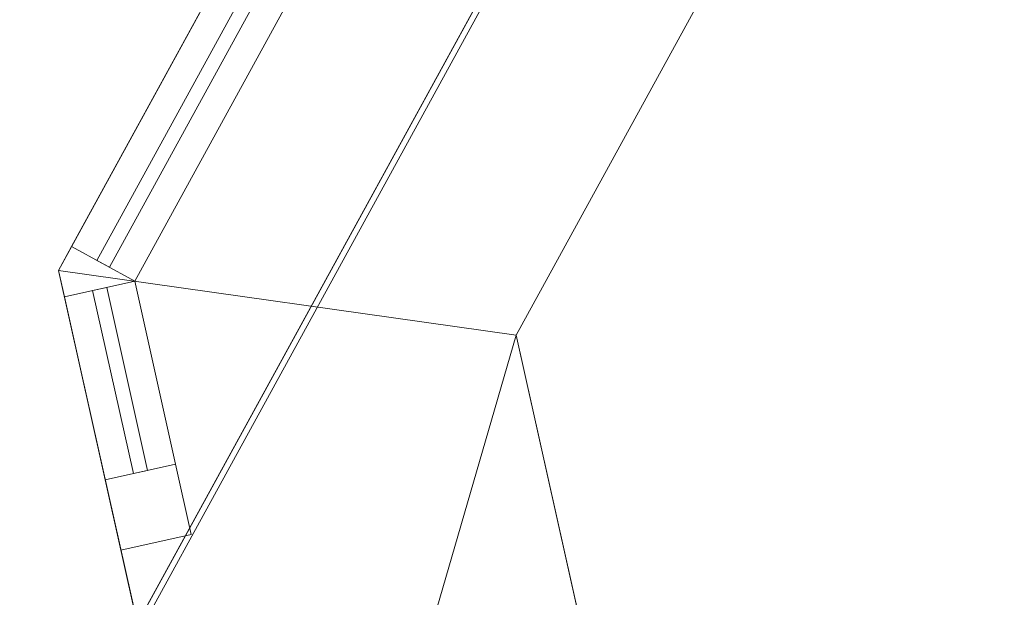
# Model space of a CAD drawing. Header units: millimetres. Extents: x -430348 to -225823, y -86243 to 5084.
# Tile 361 of 656: x -425225 to -424542, y -856 to -455. Entities that reach past the tile are written whole.
import ezdxf

# ---------------------------------------------------------------- set-up
doc = ezdxf.new("R2010")
doc.units = ezdxf.units.MM
for name, color, linetype, lineweight in [('A-GLAZ-CURT', 52, 'Continuous', 9), ('A-GLAZ-CWMG', 51, 'Continuous', 9), ('A-ROOF', 132, 'Continuous', 9), ('A-WALL', 113, 'Continuous', 9)]:
    doc.layers.add(name, color=color, linetype=linetype, lineweight=lineweight)

# ---------------------------------------------------------------- blocks, each defined once
blk = doc.blocks.new('System Panel - Glazed-504955-_3D_ Copy 1')
at = {"layer": 'A-GLAZ-CURT', "transparency": 33554471}
mesh = blk.add_polyface(dxfattribs=at)
corners = [(-312.6, 5), (-312.6, 5, 815), (312.6, 5, 815), (312.6, 5)]
mesh.append_faces([[corners[k] for k in face] for face in [(1, 2, 3, 0)]])
mesh = blk.add_polyface(dxfattribs=at)
corners = [(312.6, -5), (-312.6, -5), (-312.6, 5), (312.6, 5)]
mesh.append_faces([[corners[k] for k in face] for face in [(0, 1, 2, 3)]])
mesh = blk.add_polyface(dxfattribs=at)
corners = [(-312.6, -5, 815), (312.6, -5, 815), (312.6, 5, 815), (-312.6, 5, 815)]
mesh.append_faces([[corners[k] for k in face] for face in [(0, 1, 2, 3)]])
mesh = blk.add_polyface(dxfattribs=at)
corners = [(-312.6, -5), (-312.6, -5, 815), (-312.6, 5, 815), (-312.6, 5)]
mesh.append_faces([[corners[k] for k in face] for face in [(0, 1, 2, 3)]])
mesh = blk.add_polyface(dxfattribs=at)
corners = [(-312.6, -5), (312.6, -5), (312.6, -5, 815), (-312.6, -5, 815)]
mesh.append_faces([[corners[k] for k in face] for face in [(2, 3, 0, 1)]])
blk = doc.blocks.new('Quad Corner Mullion - Quad Mullion 1-504956-_3D_ Copy 1')
at = {"layer": 'A-GLAZ-CWMG'}
mesh = blk.add_polyface(dxfattribs=at)
corners = [(23.57, -12.57), (-9.42, 25), (-9.42, -25), (9.42, -25)]
mesh.append_faces([[corners[k] for k in face] for face in [(2, 3, 0, 1)]])
mesh = blk.add_polyface(dxfattribs=at)
corners = [(-9.42, 25), (23.57, -12.57), (23.57, -12.57, -450), (-9.42, 25, -450)]
mesh.append_faces([[corners[k] for k in face] for face in [(3, 0, 1, 2)]])
mesh = blk.add_polyface(dxfattribs=at)
corners = [(-9.42, -25), (-9.42, 25), (-9.42, 25, -450), (-9.42, -25, -450)]
mesh.append_faces([[corners[k] for k in face] for face in [(3, 0, 1, 2)]])
mesh = blk.add_polyface(dxfattribs=at)
corners = [(23.57, -12.57), (9.42, -25), (9.42, -25, -450), (23.57, -12.57, -450)]
mesh.append_faces([[corners[k] for k in face] for face in [(3, 0, 1, 2)]])
mesh = blk.add_polyface(dxfattribs=at)
corners = [(9.42, -25), (-9.42, -25), (-9.42, -25, -450), (9.42, -25, -450)]
mesh.append_faces([[corners[k] for k in face] for face in [(3, 0, 1, 2)]])
blk = doc.blocks.new('Rectangular Mullion - 50mm x 50mm-504948-_3D_ Copy 1')
at = {"layer": 'A-GLAZ-CWMG'}
mesh = blk.add_polyface(dxfattribs=at)
corners = [(0, 25), (-50, 25), (-50, -25), (0, -25)]
mesh.append_faces([[corners[k] for k in face] for face in [(3, 0, 1, 2)]])
mesh = blk.add_polyface(dxfattribs=at)
corners = [(-50, 25), (0, 25), (0, 25, -625.2), (-50, 25, -625.2)]
mesh.append_faces([[corners[k] for k in face] for face in [(0, 1, 2, 3)]])
mesh = blk.add_polyface(dxfattribs=at)
corners = [(-50, -25), (-50, 25), (-50, 25, -625.2), (-50, -25, -625.2)]
mesh.append_faces([[corners[k] for k in face] for face in [(0, 1, 2, 3)]])
mesh = blk.add_polyface(dxfattribs=at)
corners = [(0, 25), (0, -25), (0, -25, -625.2), (0, 25, -625.2)]
mesh.append_faces([[corners[k] for k in face] for face in [(0, 1, 2, 3)]])
mesh = blk.add_polyface(dxfattribs=at)
corners = [(0, -25), (-50, -25), (-50, -25, -625.2), (0, -25, -625.2)]
mesh.append_faces([[corners[k] for k in face] for face in [(0, 1, 2, 3)]])
blk = doc.blocks.new('System Panel - Glazed-623163-_3D_ Copy 1')
at = {"layer": 'A-GLAZ-CURT', "transparency": 33554471}
mesh = blk.add_polyface(dxfattribs=at)
corners = [(-65.02, 5), (-65.02, 5, 815), (65.02, 5, 815), (65.02, 5)]
mesh.append_faces([[corners[k] for k in face] for face in [(2, 3, 0, 1)]])
mesh = blk.add_polyface(dxfattribs=at)
corners = [(65.02, -5), (-65.02, -5), (-65.02, 5), (65.02, 5)]
mesh.append_faces([[corners[k] for k in face] for face in [(3, 0, 1, 2)]])
mesh = blk.add_polyface(dxfattribs=at)
corners = [(-65.02, -5, 815), (65.02, -5, 815), (65.02, 5, 815), (-65.02, 5, 815)]
mesh.append_faces([[corners[k] for k in face] for face in [(3, 0, 1, 2)]])
mesh = blk.add_polyface(dxfattribs=at)
corners = [(-65.02, -5), (-65.02, -5, 815), (-65.02, 5, 815), (-65.02, 5)]
mesh.append_faces([[corners[k] for k in face] for face in [(0, 1, 2, 3)]])
mesh = blk.add_polyface(dxfattribs=at)
corners = [(65.02, -5, 815), (65.02, -5), (65.02, 5), (65.02, 5, 815)]
mesh.append_faces([[corners[k] for k in face] for face in [(0, 1, 2, 3)]])
mesh = blk.add_polyface(dxfattribs=at)
corners = [(-65.02, -5), (65.02, -5), (65.02, -5, 815), (-65.02, -5, 815)]
mesh.append_faces([[corners[k] for k in face] for face in [(2, 3, 0, 1)]])
blk = doc.blocks.new('Rectangular Mullion - 50mm x 50mm-504961-_3D_ Copy 1')
at = {"layer": 'A-GLAZ-CWMG'}
mesh = blk.add_polyface(dxfattribs=at)
corners = [(0, 25), (-50, 25), (-50, -25), (0, -25)]
mesh.append_faces([[corners[k] for k in face] for face in [(2, 3, 0, 1)]])
mesh = blk.add_polyface(dxfattribs=at)
corners = [(-50, 25), (0, 25), (0, 25, -450), (-50, 25, -450)]
mesh.append_faces([[corners[k] for k in face] for face in [(3, 0, 1, 2)]])
mesh = blk.add_polyface(dxfattribs=at)
corners = [(-50, -25), (-50, 25), (-50, 25, -450), (-50, -25, -450)]
mesh.append_faces([[corners[k] for k in face] for face in [(3, 0, 1, 2)]])
mesh = blk.add_polyface(dxfattribs=at)
corners = [(0, 25), (0, -25), (0, -25, -450), (0, 25, -450)]
mesh.append_faces([[corners[k] for k in face] for face in [(3, 0, 1, 2)]])
mesh = blk.add_polyface(dxfattribs=at)
corners = [(0, -25), (-50, -25), (-50, -25, -450), (0, -25, -450)]
mesh.append_faces([[corners[k] for k in face] for face in [(3, 0, 1, 2)]])
blk = doc.blocks.new('Rectangular Mullion - 50mm x 50mm-623177-_3D_ Copy 1')
at = {"layer": 'A-GLAZ-CWMG'}
mesh = blk.add_polyface(dxfattribs=at)
corners = [(0, 25), (-50, 25), (-50, -25), (0, -25)]
mesh.append_faces([[corners[k] for k in face] for face in [(2, 3, 0, 1)]])
mesh = blk.add_polyface(dxfattribs=at)
corners = [(0, 25, -130.04), (0, -25, -130.04), (-50, -25, -130.04), (-50, 25, -130.04)]
mesh.append_faces([[corners[k] for k in face] for face in [(0, 1, 2, 3)]])
mesh = blk.add_polyface(dxfattribs=at)
corners = [(-50, 25), (0, 25), (0, 25, -130.04), (-50, 25, -130.04)]
mesh.append_faces([[corners[k] for k in face] for face in [(3, 0, 1, 2)]])
mesh = blk.add_polyface(dxfattribs=at)
corners = [(-50, -25), (-50, 25), (-50, 25, -130.04), (-50, -25, -130.04)]
mesh.append_faces([[corners[k] for k in face] for face in [(0, 1, 2, 3)]])
mesh = blk.add_polyface(dxfattribs=at)
corners = [(0, 25), (0, -25), (0, -25, -130.04), (0, 25, -130.04)]
mesh.append_faces([[corners[k] for k in face] for face in [(0, 1, 2, 3)]])
mesh = blk.add_polyface(dxfattribs=at)
corners = [(0, -25), (-50, -25), (-50, -25, -130.04), (0, -25, -130.04)]
mesh.append_faces([[corners[k] for k in face] for face in [(3, 0, 1, 2)]])
blk = doc.blocks.new('Rectangular Mullion - 50mm x 50mm-623178-_3D_ Copy 1')
at = {"layer": 'A-GLAZ-CWMG'}
mesh = blk.add_polyface(dxfattribs=at)
corners = [(0, 25), (-50, 25), (-50, -25), (0, -25)]
mesh.append_faces([[corners[k] for k in face] for face in [(3, 0, 1, 2)]])
mesh = blk.add_polyface(dxfattribs=at)
corners = [(0, 25, -130.04), (0, -25, -130.04), (-50, -25, -130.04), (-50, 25, -130.04)]
mesh.append_faces([[corners[k] for k in face] for face in [(3, 0, 1, 2)]])
mesh = blk.add_polyface(dxfattribs=at)
corners = [(-50, 25), (0, 25), (0, 25, -130.04), (-50, 25, -130.04)]
mesh.append_faces([[corners[k] for k in face] for face in [(0, 1, 2, 3)]])
mesh = blk.add_polyface(dxfattribs=at)
corners = [(-50, -25), (-50, 25), (-50, 25, -130.04), (-50, -25, -130.04)]
mesh.append_faces([[corners[k] for k in face] for face in [(0, 1, 2, 3)]])
mesh = blk.add_polyface(dxfattribs=at)
corners = [(0, 25), (0, -25), (0, -25, -130.04), (0, 25, -130.04)]
mesh.append_faces([[corners[k] for k in face] for face in [(0, 1, 2, 3)]])
mesh = blk.add_polyface(dxfattribs=at)
corners = [(0, -25), (-50, -25), (-50, -25, -130.04), (0, -25, -130.04)]
mesh.append_faces([[corners[k] for k in face] for face in [(0, 1, 2, 3)]])
blk = doc.blocks.new('System Panel - Glazed-504963-_3D_ Copy 1')
at = {"layer": 'A-GLAZ-CURT', "transparency": 33554471}
mesh = blk.add_polyface(dxfattribs=at)
corners = [(-312.6, 5), (-312.6, 5, 375), (312.6, 5, 375), (312.6, 5)]
mesh.append_faces([[corners[k] for k in face] for face in [(1, 2, 3, 0)]])
mesh = blk.add_polyface(dxfattribs=at)
corners = [(312.6, -5), (-312.6, -5), (-312.6, 5), (312.6, 5)]
mesh.append_faces([[corners[k] for k in face] for face in [(0, 1, 2, 3)]])
mesh = blk.add_polyface(dxfattribs=at)
corners = [(-312.6, -5, 375), (312.6, -5, 375), (312.6, 5, 375), (-312.6, 5, 375)]
mesh.append_faces([[corners[k] for k in face] for face in [(0, 1, 2, 3)]])
mesh = blk.add_polyface(dxfattribs=at)
corners = [(-312.6, -5), (-312.6, -5, 375), (-312.6, 5, 375), (-312.6, 5)]
mesh.append_faces([[corners[k] for k in face] for face in [(0, 1, 2, 3)]])
mesh = blk.add_polyface(dxfattribs=at)
corners = [(-312.6, -5), (312.6, -5), (312.6, -5, 375), (-312.6, -5, 375)]
mesh.append_faces([[corners[k] for k in face] for face in [(2, 3, 0, 1)]])
blk = doc.blocks.new('Quad Corner Mullion - Quad Mullion 1-504964-_3D_ Copy 1')
at = {"layer": 'A-GLAZ-CWMG'}
mesh = blk.add_polyface(dxfattribs=at)
corners = [(23.57, -12.57, -890), (9.42, -25, -890), (-9.42, -25, -890), (-9.42, 25, -890)]
mesh.append_faces([[corners[k] for k in face] for face in [(3, 0, 1, 2)]])
mesh = blk.add_polyface(dxfattribs=at)
corners = [(-9.42, 25), (23.57, -12.57), (23.57, -12.57, -890), (-9.42, 25, -890)]
mesh.append_faces([[corners[k] for k in face] for face in [(0, 1, 2, 3)]])
mesh = blk.add_polyface(dxfattribs=at)
corners = [(-9.42, -25), (-9.42, 25), (-9.42, 25, -890), (-9.42, -25, -890)]
mesh.append_faces([[corners[k] for k in face] for face in [(0, 1, 2, 3)]])
mesh = blk.add_polyface(dxfattribs=at)
corners = [(23.57, -12.57), (9.42, -25), (9.42, -25, -890), (23.57, -12.57, -890)]
mesh.append_faces([[corners[k] for k in face] for face in [(3, 0, 1, 2)]])
mesh = blk.add_polyface(dxfattribs=at)
corners = [(9.42, -25), (-9.42, -25), (-9.42, -25, -890), (9.42, -25, -890)]
mesh.append_faces([[corners[k] for k in face] for face in [(3, 0, 1, 2)]])
blk = doc.blocks.new('System Panel - Glazed-623166-_3D_ Copy 1')
at = {"layer": 'A-GLAZ-CURT', "transparency": 33554471}
mesh = blk.add_polyface(dxfattribs=at)
corners = [(-65.02, 5), (-65.02, 5, 375), (65.02, 5, 375), (65.02, 5)]
mesh.append_faces([[corners[k] for k in face] for face in [(2, 3, 0, 1)]])
mesh = blk.add_polyface(dxfattribs=at)
corners = [(65.02, -5), (-65.02, -5), (-65.02, 5), (65.02, 5)]
mesh.append_faces([[corners[k] for k in face] for face in [(3, 0, 1, 2)]])
mesh = blk.add_polyface(dxfattribs=at)
corners = [(-65.02, -5, 375), (65.02, -5, 375), (65.02, 5, 375), (-65.02, 5, 375)]
mesh.append_faces([[corners[k] for k in face] for face in [(3, 0, 1, 2)]])
mesh = blk.add_polyface(dxfattribs=at)
corners = [(-65.02, -5), (-65.02, -5, 375), (-65.02, 5, 375), (-65.02, 5)]
mesh.append_faces([[corners[k] for k in face] for face in [(0, 1, 2, 3)]])
mesh = blk.add_polyface(dxfattribs=at)
corners = [(65.02, -5, 375), (65.02, -5), (65.02, 5), (65.02, 5, 375)]
mesh.append_faces([[corners[k] for k in face] for face in [(0, 1, 2, 3)]])
mesh = blk.add_polyface(dxfattribs=at)
corners = [(-65.02, -5), (65.02, -5), (65.02, -5, 375), (-65.02, -5, 375)]
mesh.append_faces([[corners[k] for k in face] for face in [(2, 3, 0, 1)]])
blk = doc.blocks.new('Rectangular Mullion - 50mm x 50mm-504967-_3D_ Copy 1')
at = {"layer": 'A-GLAZ-CWMG'}
mesh = blk.add_polyface(dxfattribs=at)
corners = [(0, 25, -890), (0, -25, -890), (-50, -25, -890), (-50, 25, -890)]
mesh.append_faces([[corners[k] for k in face] for face in [(0, 1, 2, 3)]])
mesh = blk.add_polyface(dxfattribs=at)
corners = [(-50, 25), (0, 25), (0, 25, -890), (-50, 25, -890)]
mesh.append_faces([[corners[k] for k in face] for face in [(0, 1, 2, 3)]])
mesh = blk.add_polyface(dxfattribs=at)
corners = [(-50, -25), (-50, 25), (-50, 25, -890), (-50, -25, -890)]
mesh.append_faces([[corners[k] for k in face] for face in [(0, 1, 2, 3)]])
mesh = blk.add_polyface(dxfattribs=at)
corners = [(0, 25), (0, -25), (0, -25, -890), (0, 25, -890)]
mesh.append_faces([[corners[k] for k in face] for face in [(0, 1, 2, 3)]])
mesh = blk.add_polyface(dxfattribs=at)
corners = [(0, -25), (-50, -25), (-50, -25, -890), (0, -25, -890)]
mesh.append_faces([[corners[k] for k in face] for face in [(0, 1, 2, 3)]])
blk = doc.blocks.new('Rectangular Mullion - 50mm x 50mm-623179-_3D_ Copy 1')
at = {"layer": 'A-GLAZ-CWMG'}
mesh = blk.add_polyface(dxfattribs=at)
corners = [(25, 25), (-25, 25), (-25, -25), (25, -25)]
mesh.append_faces([[corners[k] for k in face] for face in [(2, 3, 0, 1)]])
mesh = blk.add_polyface(dxfattribs=at)
corners = [(25, 25, -130.04), (25, -25, -130.04), (-25, -25, -130.04), (-25, 25, -130.04)]
mesh.append_faces([[corners[k] for k in face] for face in [(0, 1, 2, 3)]])
mesh = blk.add_polyface(dxfattribs=at)
corners = [(-25, 25), (25, 25), (25, 25, -130.04), (-25, 25, -130.04)]
mesh.append_faces([[corners[k] for k in face] for face in [(3, 0, 1, 2)]])
mesh = blk.add_polyface(dxfattribs=at)
corners = [(-25, -25), (-25, 25), (-25, 25, -130.04), (-25, -25, -130.04)]
mesh.append_faces([[corners[k] for k in face] for face in [(3, 0, 1, 2)]])
mesh = blk.add_polyface(dxfattribs=at)
corners = [(25, 25), (25, -25), (25, -25, -130.04), (25, 25, -130.04)]
mesh.append_faces([[corners[k] for k in face] for face in [(3, 0, 1, 2)]])
mesh = blk.add_polyface(dxfattribs=at)
corners = [(25, -25), (-25, -25), (-25, -25, -130.04), (25, -25, -130.04)]
mesh.append_faces([[corners[k] for k in face] for face in [(3, 0, 1, 2)]])
blk = doc.blocks.new('Rectangular Mullion - 50mm x 50mm-504949-_3D_ Copy 1')
at = {"layer": 'A-GLAZ-CWMG'}
mesh = blk.add_polyface(dxfattribs=at)
corners = [(25, 25, -625.2), (25, -25, -625.2), (-25, -25, -625.2), (-25, 25, -625.2)]
mesh.append_faces([[corners[k] for k in face] for face in [(0, 1, 2, 3)]])
mesh = blk.add_polyface(dxfattribs=at)
corners = [(-25, 25), (25, 25), (25, 25, -625.2), (-25, 25, -625.2)]
mesh.append_faces([[corners[k] for k in face] for face in [(3, 0, 1, 2)]])
mesh = blk.add_polyface(dxfattribs=at)
corners = [(-25, -25), (-25, 25), (-25, 25, -625.2), (-25, -25, -625.2)]
mesh.append_faces([[corners[k] for k in face] for face in [(3, 0, 1, 2)]])
mesh = blk.add_polyface(dxfattribs=at)
corners = [(25, 25), (25, -25), (25, -25, -625.2), (25, 25, -625.2)]
mesh.append_faces([[corners[k] for k in face] for face in [(3, 0, 1, 2)]])
mesh = blk.add_polyface(dxfattribs=at)
corners = [(25, -25), (-25, -25), (-25, -25, -625.2), (25, -25, -625.2)]
mesh.append_faces([[corners[k] for k in face] for face in [(3, 0, 1, 2)]])
blk = doc.blocks.new('Walls 134 - Walls 3-510334-_3D_ Copy 1')
at = {"layer": 'A-WALL'}
mesh = blk.add_polyface(dxfattribs=at)
corners = [(-424345.89, 1197.24, 63456.84), (-425636.83, -1158.98, 63456.84), (-424991.36, 19.13, 64550.87)]
mesh.append_faces([[corners[k] for k in face] for face in [(0, 1, 2)]])
mesh = blk.add_polyface(dxfattribs=at)
corners = [(-425636.83, -1158.98, 63456.84), (-424345.89, 1197.24, 63456.84), (-423218.54, 579.59, 63456.84), (-424509.49, -1776.64, 63456.84)]
mesh.append_faces([[corners[k] for k in face] for face in [(3, 0, 1, 2)]])
mesh = blk.add_polyface(dxfattribs=at)
corners = [(-424345.89, 1197.24, 63456.84), (-424991.36, 19.13, 64550.87), (-423864.02, -598.53, 64550.87), (-423218.54, 579.59, 63456.84)]
mesh.append_faces([[corners[k] for k in face] for face in [(0, 1, 2, 3)]])
mesh = blk.add_polyface(dxfattribs=at)
corners = [(-424991.36, 19.13, 64550.87), (-425636.83, -1158.98, 63456.84), (-424509.49, -1776.64, 63456.84), (-423864.02, -598.53, 64550.87)]
mesh.append_faces([[corners[k] for k in face] for face in [(0, 1, 2, 3)]])
blk = doc.blocks.new('Rectangular Mullion - 50mm x 50mm-504950-_3D_ Copy 1')
at = {"layer": 'A-GLAZ-CWMG'}
mesh = blk.add_polyface(dxfattribs=at)
corners = [(0, 25, -625.2), (0, -25, -625.2), (-50, -25, -625.2), (-50, 25, -625.2)]
mesh.append_faces([[corners[k] for k in face] for face in [(0, 1, 2, 3)]])
mesh = blk.add_polyface(dxfattribs=at)
corners = [(-50, 25), (0, 25), (0, 25, -625.2), (-50, 25, -625.2)]
mesh.append_faces([[corners[k] for k in face] for face in [(0, 1, 2, 3)]])
mesh = blk.add_polyface(dxfattribs=at)
corners = [(-50, -25), (-50, 25), (-50, 25, -625.2), (-50, -25, -625.2)]
mesh.append_faces([[corners[k] for k in face] for face in [(0, 1, 2, 3)]])
mesh = blk.add_polyface(dxfattribs=at)
corners = [(0, 25), (0, -25), (0, -25, -625.2), (0, 25, -625.2)]
mesh.append_faces([[corners[k] for k in face] for face in [(0, 1, 2, 3)]])
mesh = blk.add_polyface(dxfattribs=at)
corners = [(0, -25), (-50, -25), (-50, -25, -625.2), (0, -25, -625.2)]
mesh.append_faces([[corners[k] for k in face] for face in [(0, 1, 2, 3)]])

msp = doc.modelspace()

# ---------------------------------------------------------------- block references
at = {"layer": 'A-GLAZ-CURT', "transparency": 33554471}
for name, p, rotation in [('System Panel - Glazed-504955-_3D_ Copy 1', (-425017.02, -350.3, 61720.13), 61.28220923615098), ('System Panel - Glazed-504963-_3D_ Copy 1', (-425017.02, -350.3, 62585.13), 61.28220923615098), ('System Panel - Glazed-504955-_3D_ Copy 1', (-425017.02, -350.3, 59180.13), 61.28220923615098), ('System Panel - Glazed-504963-_3D_ Copy 1', (-425017.02, -350.3, 60045.13), 61.28220923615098), ('System Panel - Glazed-623163-_3D_ Copy 1', (-425155.56, -705.36, 61720.13), 102.5644184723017), ('System Panel - Glazed-623166-_3D_ Copy 1', (-425155.56, -705.36, 62585.13), 102.5644184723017), ('System Panel - Glazed-623163-_3D_ Copy 1', (-425155.56, -705.36, 59180.13), 102.5644184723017), ('System Panel - Glazed-623166-_3D_ Copy 1', (-425155.56, -705.36, 60045.13), 102.5644184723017)]:
    msp.add_blockref(name, p, dxfattribs=dict(at, rotation=rotation))
at = {"layer": 'A-GLAZ-CWMG', "extrusion": (-0.480496, -0.876997, 0), "rotation": 270}
for p in [(-372570.34, 61670.13, 204838.72), (-372570.34, 59130.13, 204838.72)]:
    msp.add_blockref('Rectangular Mullion - 50mm x 50mm-504948-_3D_ Copy 1', p, dxfattribs=at)
at = {"layer": 'A-GLAZ-CWMG', "extrusion": (0.480496, 0.876997, 0), "rotation": 90}
for name, p in [('Rectangular Mullion - 50mm x 50mm-504949-_3D_ Copy 1', (372570.34, 62560.13, -204213.52)), ('Rectangular Mullion - 50mm x 50mm-504949-_3D_ Copy 1', (372570.34, 60020.13, -204213.52)), ('Rectangular Mullion - 50mm x 50mm-504950-_3D_ Copy 1', (372570.34, 63010.13, -204213.52)), ('Rectangular Mullion - 50mm x 50mm-504950-_3D_ Copy 1', (372570.34, 60470.13, -204213.52))]:
    msp.add_blockref(name, p, dxfattribs=at)
at = {"layer": 'A-GLAZ-CWMG'}
for name, p, rotation in [('Quad Corner Mullion - Quad Mullion 1-504956-_3D_ Copy 1', (-425171.75, -632.7, 63010.13), 241.282209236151), ('Quad Corner Mullion - Quad Mullion 1-504964-_3D_ Copy 1', (-425171.75, -632.7, 62560.13), 241.282209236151), ('Quad Corner Mullion - Quad Mullion 1-504956-_3D_ Copy 1', (-425171.75, -632.7, 60470.13), 241.282209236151), ('Quad Corner Mullion - Quad Mullion 1-504964-_3D_ Copy 1', (-425171.75, -632.7, 60020.13), 241.282209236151), ('Rectangular Mullion - 50mm x 50mm-504961-_3D_ Copy 1', (-425130.54, -817.63, 63010.13), 282.5644184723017), ('Rectangular Mullion - 50mm x 50mm-504967-_3D_ Copy 1', (-425130.54, -817.63, 62560.13), 282.5644184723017), ('Rectangular Mullion - 50mm x 50mm-504961-_3D_ Copy 1', (-425130.54, -817.63, 60470.13), 282.5644184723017), ('Rectangular Mullion - 50mm x 50mm-504967-_3D_ Copy 1', (-425130.54, -817.63, 60020.13), 282.5644184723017)]:
    msp.add_blockref(name, p, dxfattribs=dict(at, rotation=rotation))
at = {"layer": 'A-GLAZ-CWMG', "extrusion": (-0.217537, 0.976052, 0), "rotation": 90}
for name, p in [('Rectangular Mullion - 50mm x 50mm-623177-_3D_ Copy 1', (415127.39, 63010.13, 91863.68)), ('Rectangular Mullion - 50mm x 50mm-623179-_3D_ Copy 1', (415127.39, 62560.13, 91863.68)), ('Rectangular Mullion - 50mm x 50mm-623177-_3D_ Copy 1', (415127.39, 60470.13, 91863.68)), ('Rectangular Mullion - 50mm x 50mm-623179-_3D_ Copy 1', (415127.39, 60020.13, 91863.68))]:
    msp.add_blockref(name, p, dxfattribs=at)
at = {"layer": 'A-GLAZ-CWMG', "extrusion": (0.217537, -0.976052, 0), "rotation": 270}
for p in [(-415127.39, 61670.13, -91733.64), (-415127.39, 59130.13, -91733.64)]:
    msp.add_blockref('Rectangular Mullion - 50mm x 50mm-623178-_3D_ Copy 1', p, dxfattribs=at)
at = {"layer": 'A-WALL'}
msp.add_blockref('Walls 134 - Walls 3-510334-_3D_ Copy 1', (0, 0), dxfattribs=at)

# ---------------------------------------------------------------- meshes
at = {"layer": 'A-ROOF'}
mesh = msp.add_polyface(dxfattribs=at)
corners = [(-421537.01, -1171.82, 65512.35), (-422847.94, 3316.4, 63282.25), (-423963.46, 1280.36, 63282.25), (-423983.77, 1243.29, 63282.25), (-425480.73, -1488.95, 63282.25), (-425501.05, -1526.03, 63282.25), (-425885.44, -2227.62, 63282.25), (-425905.75, -2264.7, 63282.25), (-427403.32, -4998.03, 63282.25), (-427423.03, -5034.01, 63282.25), (-428619, -7216.9, 63282.25), (-424004.58, -5675.62, 65512.35), (-423030.8, -3898.28, 65512.35), (-423506.94, -3612.19, 65137.96), (-423097.25, -2937.86, 65161.77), (-422641.43, -3187.6, 65512.35)]
mesh.append_faces([[corners[k] for k in face] for face in [(11, 8, 9, 10)]], dxfattribs={"vtx0": -1})
mesh.append_faces([[corners[k] for k in face] for face in [(14, 4, 5, 13)]], dxfattribs={"vtx0": -1, "vtx2": -1})
mesh.append_faces([[corners[k] for k in face] for face in [(0, 3, 4, 14), (13, 7, 8, 11)]], dxfattribs={"vtx0": -1, "vtx2": -1, "vtx3": -1})
mesh.append_faces([[corners[k] for k in face] for face in [(13, 5, 6, 7)]], dxfattribs={"vtx0": -1, "vtx3": -1})
mesh.append_faces([[corners[k] for k in face] for face in [(14, 15, 0), (11, 12, 13)]], dxfattribs={"vtx2": -1})
mesh.append_faces([[corners[k] for k in face] for face in [(0, 1, 2, 3)]], dxfattribs={"vtx3": -1})
mesh = msp.add_polyface(dxfattribs=at)
corners = [(-428619, -7216.9, 63282.25), (-427423.03, -5034.01, 63282.25), (-427403.32, -4998.03, 63282.25), (-425905.75, -2264.7, 63282.25), (-425885.44, -2227.62, 63282.25), (-425501.05, -1526.03, 63282.25), (-425480.73, -1488.95, 63282.25), (-423983.77, 1243.29, 63282.25), (-423963.46, 1280.36, 63282.25), (-422847.94, 3316.4, 63282.25), (-422847.94, 3316.4, 63164.33), (-428619, -7216.9, 63164.33)]
mesh.append_faces([[corners[k] for k in face] for face in [(1, 11, 0)]], dxfattribs={"vtx0": -1})
mesh.append_faces([[corners[k] for k in face] for face in [(10, 6, 7), (11, 3, 4, 10)]], dxfattribs={"vtx0": -1, "vtx2": -1})
mesh.append_faces([[corners[k] for k in face] for face in [(5, 6, 10, 4), (2, 3, 11, 1)]], dxfattribs={"vtx1": -1, "vtx2": -1})
mesh.append_faces([[corners[k] for k in face] for face in [(8, 9, 10, 7)]], dxfattribs={"vtx2": -1})
mesh = msp.add_polyface(dxfattribs=at)
corners = [(-416820.37, 9.4, 63164.33), (-422846.35, 3310.96, 63164.33), (-428615.49, -7218.82, 63164.33), (-428619, -7216.9, 63164.33), (-422847.94, 3316.4, 63164.33), (-416818.45, 12.91, 63164.33)]
mesh.append_faces([[corners[k] for k in face] for face in [(3, 4, 1, 2)]], dxfattribs={"vtx1": -1})
mesh.append_faces([[corners[k] for k in face] for face in [(5, 0, 1, 4)]], dxfattribs={"vtx2": -1})
mesh = msp.add_polyface(dxfattribs=at)
corners = [(-422846.35, 3310.96, 63164.33), (-421536.18, -1174.65, 65393.13), (-422639.6, -3188.6, 65393.13), (-423097.25, -2937.86, 65041.14), (-423506.94, -3612.19, 65017.34), (-423029.02, -3899.35, 65393.13), (-424003.76, -5678.45, 65393.13), (-428615.49, -7218.82, 63164.33)]
mesh.append_faces([[corners[k] for k in face] for face in [(3, 0, 1, 2)]], dxfattribs={"vtx0": -1})
mesh.append_faces([[corners[k] for k in face] for face in [(0, 3, 4, 7)]], dxfattribs={"vtx0": -1, "vtx2": -1})
mesh.append_faces([[corners[k] for k in face] for face in [(6, 7, 4, 5)]], dxfattribs={"vtx1": -1})
mesh = msp.add_polyface(dxfattribs=at)
corners = [(-424222.57, 1422.33, 63247.82), (-424991.36, 19.13, 64550.87), (-425760.15, -1384.07, 63247.82), (-425760.15, -1384.07, 63376.79), (-424991.36, 19.13, 64679.83), (-424222.57, 1422.33, 63376.79)]
mesh.append_faces([[corners[k] for k in face] for face in [(3, 4, 1, 2)]], dxfattribs={"vtx1": -1})
mesh.append_faces([[corners[k] for k in face] for face in [(5, 0, 1, 4)]], dxfattribs={"vtx2": -1})
mesh = msp.add_polyface(dxfattribs=at)
corners = [(-424991.36, 19.13, 64550.87), (-424222.57, 1422.33, 63247.82), (-423963.46, 1280.36, 63247.82), (-423983.77, 1243.29, 63282.25), (-423082.79, -1026.55, 64550.87), (-421565.45, -33.48, 63247.82), (-422334.24, -1436.67, 64550.87), (-422925.96, -1112.48, 64550.87), (-423851.39, 1218.96, 63247.82)]
mesh.append_faces([[corners[k] for k in face] for face in [(5, 6, 7, 8)]])
mesh.append_faces([[corners[k] for k in face] for face in [(2, 3, 1)]], dxfattribs={"vtx1": -1})
mesh.append_faces([[corners[k] for k in face] for face in [(3, 4, 0, 1)]], dxfattribs={"vtx3": -1})
mesh = msp.add_polyface(dxfattribs=at)
corners = [(-424222.57, 1422.33, 63376.79), (-424991.36, 19.13, 64679.83), (-422915.11, -1118.42, 64679.83), (-423840.54, 1213.02, 63376.79), (-422334.24, -1436.67, 64679.83), (-421565.45, -33.48, 63376.79), (-423683.7, 1127.09, 63376.79), (-422758.28, -1204.35, 64679.83)]
mesh.append_faces([[corners[k] for k in face] for face in [(1, 2, 3, 0), (7, 4, 5, 6)]])
mesh = msp.add_polyface(dxfattribs=at)
corners = [(-425501.05, -1526.03, 63282.25), (-425480.73, -1488.95, 63282.25), (-423082.79, -1026.55, 64550.87), (-423983.77, 1243.29, 63282.25), (-423963.46, 1280.36, 63282.25), (-423840.54, 1213.02, 63376.79), (-422915.11, -1118.42, 64679.83), (-425378.12, -1593.37, 63376.79)]
mesh.append_faces([[corners[k] for k in face] for face in [(5, 3, 4)]], dxfattribs={"vtx0": -1})
mesh.append_faces([[corners[k] for k in face] for face in [(2, 6, 7, 1)]], dxfattribs={"vtx0": -1, "vtx2": -1})
mesh.append_faces([[corners[k] for k in face] for face in [(5, 6, 2, 3)]], dxfattribs={"vtx1": -1, "vtx3": -1})
mesh.append_faces([[corners[k] for k in face] for face in [(7, 0, 1)]], dxfattribs={"vtx2": -1})
mesh = msp.add_polyface(dxfattribs=at)
corners = [(-425480.73, -1488.95, 63282.25), (-425501.05, -1526.03, 63282.25), (-425501.05, -1526.03, 63247.82), (-423963.46, 1280.36, 63282.25), (-423983.77, 1243.29, 63282.25), (-423963.46, 1280.36, 63247.82)]
mesh.append_faces([[corners[k] for k in face] for face in [(1, 2, 0), (4, 5, 3)]])
mesh = msp.add_polyface(dxfattribs=at)
corners = [(-423851.39, 1218.96, 63247.82), (-422925.96, -1112.48, 64550.87), (-425388.97, -1587.43, 63247.82), (-425221.29, -1679.3, 63376.79), (-422758.28, -1204.35, 64679.83), (-423683.7, 1127.09, 63376.79)]
mesh.append_faces([[corners[k] for k in face] for face in [(3, 4, 1, 2)]], dxfattribs={"vtx1": -1})
mesh.append_faces([[corners[k] for k in face] for face in [(5, 0, 1, 4)]], dxfattribs={"vtx2": -1})
mesh = msp.add_polyface(dxfattribs=at)
corners = [(-425760.15, -1384.07, 63247.82), (-424991.36, 19.13, 64550.87), (-423082.79, -1026.55, 64550.87), (-425480.73, -1488.95, 63282.25), (-425501.05, -1526.03, 63247.82), (-422334.24, -1436.67, 64550.87), (-423103.04, -2839.87, 63247.82), (-425388.97, -1587.43, 63247.82), (-422925.96, -1112.48, 64550.87)]
mesh.append_faces([[corners[k] for k in face] for face in [(6, 7, 8, 5)]])
mesh.append_faces([[corners[k] for k in face] for face in [(3, 0, 1, 2), (0, 3, 4)]], dxfattribs={"vtx0": -1})
mesh = msp.add_polyface(dxfattribs=at)
corners = [(-423103.04, -2839.87, 63376.79), (-422334.24, -1436.67, 64679.83), (-422758.28, -1204.35, 64679.83), (-425221.29, -1679.3, 63376.79), (-424991.36, 19.13, 64679.83), (-425760.15, -1384.07, 63376.79), (-425378.12, -1593.37, 63376.79), (-422915.11, -1118.42, 64679.83)]
mesh.append_faces([[corners[k] for k in face] for face in [(2, 3, 0, 1), (4, 5, 6, 7)]])
at = {"layer": 'A-WALL'}
mesh = msp.add_polyface(dxfattribs=at)
corners = [(-424555.27, 544.53, 56727.31), (-425198.2, -628.95, 56727.31), (-425198.2, -628.95, 59130.13), (-424555.27, 544.53, 59130.13), (-425198.2, -628.95, 63456.84), (-424555.27, 544.53, 63456.84), (-424555.27, 544.53, 63010.13), (-425198.2, -628.95, 63010.13), (-424555.27, 544.53, 60470.13), (-425198.2, -628.95, 60470.13), (-425198.2, -628.95, 61670.13), (-424555.27, 544.53, 61670.13)]
mesh.append_faces([[corners[k] for k in face] for face in [(3, 0, 1, 2), (5, 6, 7, 4), (11, 8, 9, 10)]])
mesh = msp.add_polyface(dxfattribs=at)
corners = [(-424346.47, 301.27, 56727.31), (-424880.8, -673.99, 56727.31), (-425198.2, -628.95, 56727.31), (-424555.27, 544.53, 56727.31)]
mesh.append_faces([[corners[k] for k in face] for face in [(3, 0, 1, 2)]])
mesh = msp.add_polyface(dxfattribs=at)
corners = [(-424880.8, -673.99, 63456.84), (-424346.47, 301.27, 63456.84), (-424555.27, 544.53, 63456.84), (-425198.2, -628.95, 63456.84)]
mesh.append_faces([[corners[k] for k in face] for face in [(0, 1, 2, 3)]])
mesh = msp.add_polyface(dxfattribs=at)
corners = [(-424555.27, 544.53, 63010.13), (-424346.47, 301.27, 63010.13), (-424880.8, -673.99, 63010.13), (-425198.2, -628.95, 63010.13)]
mesh.append_faces([[corners[k] for k in face] for face in [(2, 3, 0, 1)]])
mesh = msp.add_polyface(dxfattribs=at)
corners = [(-424346.47, 301.27, 61670.13), (-424555.27, 544.53, 61670.13), (-425198.2, -628.95, 61670.13), (-424880.8, -673.99, 61670.13)]
mesh.append_faces([[corners[k] for k in face] for face in [(1, 2, 3, 0)]])
mesh = msp.add_polyface(dxfattribs=at)
corners = [(-424555.27, 544.53, 60470.13), (-424346.47, 301.27, 60470.13), (-424880.8, -673.99, 60470.13), (-425198.2, -628.95, 60470.13)]
mesh.append_faces([[corners[k] for k in face] for face in [(2, 3, 0, 1)]])
mesh = msp.add_polyface(dxfattribs=at)
corners = [(-424346.47, 301.27, 59130.13), (-424555.27, 544.53, 59130.13), (-425198.2, -628.95, 59130.13), (-424880.8, -673.99, 59130.13)]
mesh.append_faces([[corners[k] for k in face] for face in [(1, 2, 3, 0)]])
mesh = msp.add_polyface(dxfattribs=at)
corners = [(-424880.8, -673.99, 56727.31), (-424346.47, 301.27, 56727.31), (-424346.47, 301.27, 59130.13), (-424880.8, -673.99, 59130.13), (-424346.47, 301.27, 63456.84), (-424880.8, -673.99, 63456.84), (-424880.8, -673.99, 63010.13), (-424346.47, 301.27, 63010.13), (-424880.8, -673.99, 60470.13), (-424346.47, 301.27, 60470.13), (-424346.47, 301.27, 61670.13), (-424880.8, -673.99, 61670.13)]
mesh.append_faces([[corners[k] for k in face] for face in [(3, 0, 1, 2), (4, 5, 6, 7), (10, 11, 8, 9)]])
mesh = msp.add_polyface(dxfattribs=at)
corners = [(-424880.8, -673.99, 63456.84), (-425198.2, -628.95, 63456.84), (-425198.2, -628.95, 63010.13), (-424880.8, -673.99, 63010.13), (-425198.2, -628.95, 56727.31), (-424880.8, -673.99, 56727.31), (-424880.8, -673.99, 59130.13), (-425198.2, -628.95, 59130.13), (-424880.8, -673.99, 61670.13), (-425198.2, -628.95, 61670.13), (-425198.2, -628.95, 60470.13), (-424880.8, -673.99, 60470.13)]
mesh.append_faces([[corners[k] for k in face] for face in [(1, 2, 3, 0), (7, 4, 5, 6), (9, 10, 11, 8)]])
mesh = msp.add_polyface(dxfattribs=at)
corners = [(-425198.2, -628.95, 56727.31), (-425054.63, -1273.14, 56727.31), (-424955.71, -1716.96, 56727.31), (-424955.71, -1716.96, 63324.85), (-425198.2, -628.95, 64007.05), (-425198.2, -628.95, 63010.13), (-425140.33, -888.59, 63010.13), (-425140.33, -888.59, 61670.13), (-425198.2, -628.95, 61670.13), (-425198.2, -628.95, 60470.13), (-425118.12, -988.27, 60470.13), (-425118.12, -988.27, 59130.13), (-425198.2, -628.95, 59130.13)]
mesh.append_faces([[corners[k] for k in face] for face in [(3, 6, 7, 10)]], dxfattribs={"vtx0": -1, "vtx2": -1, "vtx3": -1})
mesh.append_faces([[corners[k] for k in face] for face in [(1, 2, 11, 0)]], dxfattribs={"vtx1": -1, "vtx2": -1})
mesh.append_faces([[corners[k] for k in face] for face in [(10, 11, 2, 3)]], dxfattribs={"vtx1": -1, "vtx3": -1})
mesh.append_faces([[corners[k] for k in face] for face in [(11, 12, 0), (4, 5, 6, 3)]], dxfattribs={"vtx2": -1})
mesh.append_faces([[corners[k] for k in face] for face in [(7, 8, 9, 10)]], dxfattribs={"vtx3": -1})
mesh = msp.add_polyface(dxfattribs=at)
corners = [(-424880.8, -673.99, 56727.31), (-424737.23, -1318.18, 56727.31), (-424955.71, -1716.96, 56727.31), (-425054.63, -1273.14, 56727.31), (-425198.2, -628.95, 56727.31)]
mesh.append_faces([[corners[k] for k in face] for face in [(3, 0, 1, 2)]], dxfattribs={"vtx0": -1})
mesh.append_faces([[corners[k] for k in face] for face in [(3, 4, 0)]], dxfattribs={"vtx2": -1})
mesh = msp.add_polyface(dxfattribs=at)
corners = [(-424790.22, -1080.41, 63010.13), (-425140.33, -888.59, 63010.13), (-425198.2, -628.95, 63010.13), (-424880.8, -673.99, 63010.13)]
mesh.append_faces([[corners[k] for k in face] for face in [(1, 2, 3, 0)]])
mesh = msp.add_polyface(dxfattribs=at)
corners = [(-425140.33, -888.59, 61670.13), (-424790.22, -1080.41, 61670.13), (-424880.8, -673.99, 61670.13), (-425198.2, -628.95, 61670.13)]
mesh.append_faces([[corners[k] for k in face] for face in [(2, 3, 0, 1)]])
mesh = msp.add_polyface(dxfattribs=at)
corners = [(-424768, -1180.09, 60470.13), (-425118.12, -988.27, 60470.13), (-425198.2, -628.95, 60470.13), (-424880.8, -673.99, 60470.13)]
mesh.append_faces([[corners[k] for k in face] for face in [(1, 2, 3, 0)]])
mesh = msp.add_polyface(dxfattribs=at)
corners = [(-425118.12, -988.27, 59130.13), (-424768, -1180.09, 59130.13), (-424880.8, -673.99, 59130.13), (-425198.2, -628.95, 59130.13)]
mesh.append_faces([[corners[k] for k in face] for face in [(2, 3, 0, 1)]])
mesh = msp.add_polyface(dxfattribs=at)
corners = [(-424737.23, -1318.18, 63695.16), (-424880.8, -673.99, 64099.08), (-425198.2, -628.95, 64007.05), (-424955.71, -1716.96, 63324.85)]
mesh.append_faces([[corners[k] for k in face] for face in [(0, 1, 2, 3)]])
mesh = msp.add_polyface(dxfattribs=at)
corners = [(-425198.2, -628.95, 64007.05), (-424880.8, -673.99, 64099.08), (-424880.8, -673.99, 63010.13), (-425198.2, -628.95, 63010.13), (-424880.8, -673.99, 56727.31), (-425198.2, -628.95, 56727.31), (-425198.2, -628.95, 59130.13), (-424880.8, -673.99, 59130.13), (-425198.2, -628.95, 61670.13), (-424880.8, -673.99, 61670.13), (-424880.8, -673.99, 60470.13), (-425198.2, -628.95, 60470.13)]
mesh.append_faces([[corners[k] for k in face] for face in [(0, 1, 2, 3), (7, 4, 5, 6), (8, 9, 10, 11)]])
mesh = msp.add_polyface(dxfattribs=at)
corners = [(-424737.23, -1318.18, 56727.31), (-424880.8, -673.99, 56727.31), (-424880.8, -673.99, 59130.13), (-424768, -1180.09, 59130.13), (-424768, -1180.09, 60470.13), (-424880.8, -673.99, 60470.13), (-424880.8, -673.99, 61670.13), (-424790.22, -1080.41, 61670.13), (-424790.22, -1080.41, 63010.13), (-424880.8, -673.99, 63010.13), (-424880.8, -673.99, 64099.08), (-424737.23, -1318.18, 63695.16)]
mesh.append_faces([[corners[k] for k in face] for face in [(3, 0, 1, 2), (7, 4, 5, 6), (11, 8, 9, 10)]], dxfattribs={"vtx0": -1})
mesh.append_faces([[corners[k] for k in face] for face in [(0, 3, 4, 11)]], dxfattribs={"vtx0": -1, "vtx2": -1})
mesh.append_faces([[corners[k] for k in face] for face in [(7, 8, 11, 4)]], dxfattribs={"vtx1": -1, "vtx2": -1, "vtx3": -1})

doc.saveas('drawing.dxf')
